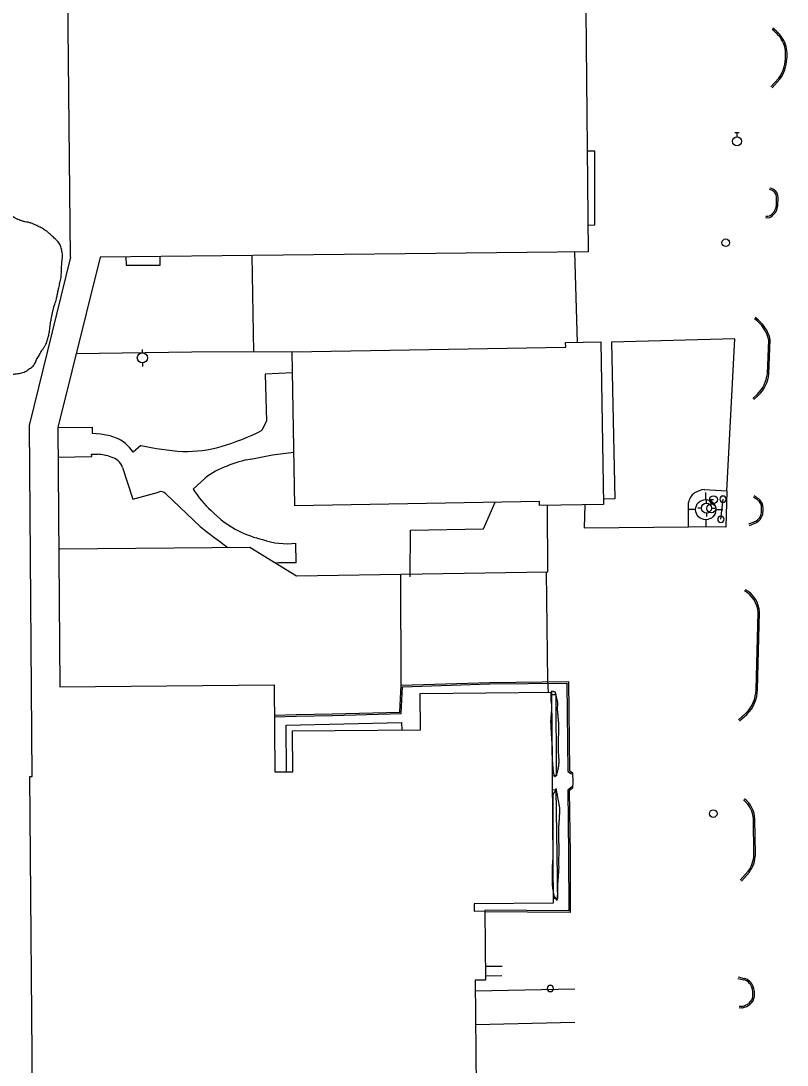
# Model space of a CAD drawing. Extents: x 2145380 to 2156929, y 139568 to 149130.
# Drawn here: x 2150372.5 to 2150676.8, y 146119.6 to 146534.5 of the extents above; entities that cross this region are included whole.
import ezdxf

# ---------------------------------------------------------------- set-up
doc = ezdxf.new("R2010")
doc.units = 0
for name, color, linetype in [('Default', 7, 'Continuous'), ('TOPO_Asphalt', 7, 'Continuous'), ('TOPO_Building', 7, 'Continuous'), ('TOPO_Curb Back', 7, 'Continuous'), ('TOPO_Fence', 7, 'Continuous'), ('TOPO_Misc', 7, 'Continuous'), ('TOPO_Power Pole', 7, 'Continuous'), ('TOPO_Shrub', 7, 'Continuous'), ('TOPO_Sidewalk', 7, 'Continuous'), ('TOPO_Sign', 7, 'Continuous'), ('TOPO_Tree', 7, 'Continuous'), ('TOPO_Wall Freestanding', 7, 'Continuous'), ('TOPO_Water Fire Hydrant', 7, 'Continuous'), ('TOPO_Water Meter', 7, 'Continuous'), ('TOPO_Water Valve', 7, 'Continuous')]:
    doc.layers.add(name, color=color, linetype=linetype)

# ---------------------------------------------------------------- blocks, each defined once
blk = doc.blocks.new('POST')
at = {"layer": 'TOPO_Misc'}
for start, end in [(90, 180), (180, 270), (360, 90), (270, 0)]:
    blk.add_arc((0, 0), 3.16, start, end, dxfattribs=at)
blk = doc.blocks.new('FIRHYD')
at = {"layer": 'TOPO_Water Fire Hydrant'}
for p, q in [((0, 10.2), (0, 17.3)), ((10.2, 0), (17.3, 0)), ((-10.2, 0), (-17.3, 0)), ((0, -10.2), (0, -17.3))]:
    blk.add_line(p, q, dxfattribs=at)
blk.add_circle((0, 0), 10.2, dxfattribs=at)
blk = doc.blocks.new('POWPOL')
at = {"layer": 'TOPO_Power Pole'}
for p, q in [((0, 10.2), (0, 17.3)), ((0, -10.2), (0, -17.3))]:
    blk.add_line(p, q, dxfattribs=at)
blk.add_circle((0, 0), 10.2, dxfattribs=at)
blk = doc.blocks.new('WTRMTR')
at = {"layer": 'Default'}
blk.add_circle((0, 0), 3.89, dxfattribs=at)
blk = doc.blocks.new('WATVAL')
at = {"layer": 'Default'}
for p, q in [((-2.2, 9), (2.2, 9)), ((0, 4.5), (0, 9))]:
    blk.add_line(p, q, dxfattribs=at)
blk.add_circle((0, 0), 4.5, dxfattribs=at)

msp = doc.modelspace()

# ---------------------------------------------------------------- linework, layer by layer
at = {"layer": 'TOPO_Asphalt'}
for p, q in [((2150600.37, 146453.35), (2150597.73, 146453.25)), ((2150465.03, 146402.95), (2150464.33, 146441.34)), ((2150643.95, 146348.34), (2150652.9, 146347.76)), ((2150652.9, 146347.76), (2150652.53, 146333.39)), ((2150637.62, 146333.56), (2150637.69, 146343.23)), ((2150652.53, 146333.39), (2150637.62, 146333.56)), ((2150523.49, 146270.55), (2150523.43, 146314.72))]:
    msp.add_line(p, q, dxfattribs=at)
for points in [[(2150652.9, 146347.76), (2150656.04, 146408.24), (2150607.1, 146406.83), (2150608.38, 146344.64), (2150603.91, 146344.56)], [(2150480.41, 146394.72), (2150469.6, 146394.12), (2150470.04, 146375.47), (2150468.28, 146371.87)], [(2150404.13, 146370.29), (2150401.01, 146370.65), (2150400.96, 146372.92), (2150387.16, 146372.84)], [(2150420.16, 146365.84), (2150417.07, 146363.15)], [(2150463.87, 146360.37), (2150472.44, 146362.1), (2150480.96, 146363.16)], [(2150387.25, 146361.18), (2150400.65, 146361.47), (2150400.56, 146362.37), (2150402.83, 146362.31)], [(2150412.92, 146357.09), (2150417.01, 146344.45), (2150427.18, 146347.34)], [(2150441, 146348.52), (2150445.71, 146352.8)], [(2150430.07, 146346.61), (2150443.68, 146333.62)], [(2150527.15, 146313.66), (2150527.31, 146332.13), (2150556.3, 146332.74), (2150560.94, 146343.29)], [(2150596.45, 146342.25), (2150596.21, 146333.04), (2150637.62, 146333.56)], [(2150481.82, 146319.15), (2150481.76, 146327.01)], [(2150591.53, 146235.8), (2150591.78, 146232.14), (2150591.66, 146229.66)]]:
    msp.add_lwpolyline(points, dxfattribs=at)
for centre, radius, start, end in [((2150424.88, 146457.31), 95.84, 286.4867, 296.9313), ((2150402.09, 146347.85), 22.53, 69.1086, 84.7997), ((2150404.41, 146354.93), 15.09, 32.9876, 67.7786), ((2150446.47, 146490.1), 127.02, 258.0439, 265.6479), ((2150438.08, 146413.87), 50.43, 268.5855, 286.115), ((2150402.75, 146347.67), 14.64, 67.5869, 89.6919), ((2150406.92, 146355), 6.36, 19.158, 77.1412), ((2150468.53, 146326.96), 33.73, 97.9266, 114.7633), ((2150462.89, 146331.94), 27.03, 108.3271, 129.4838), ((2150428.15, 146345.1), 2.44, 38.2195, 113.4791), ((2150472.11, 146367.22), 36.3, 211.0046, 228.6068), ((2150643.6, 146342.14), 6, 126.5951, 169.5842), ((2150645.51, 146337.6), 10.85, 98.2355, 120.374), ((2150475.33, 146365.18), 37.09, 222.7854, 244.2011), ((2150670.4, 146623.84), 368.28, 232.0028, 234.1433), ((2150480, 146374.87), 47.85, 244.2172, 256.0632), ((2150478.15, 146356.05), 29.26, 250.6793, 277.0788), ((2150478.43, 146240.6), 78.62, 87.5258, 93.3575)]:
    msp.add_arc(centre, radius, start, end, dxfattribs=at)
at = {"layer": 'TOPO_Building'}
for points in [[(2150378.49, 145950.37), (2150376.06, 146234.32), (2150377.03, 146234.34), (2150375.99, 146373.81), (2150392.39, 146440.6), (2150392.26, 146440.59), (2150390.5, 146610.17)], [(2150596.84, 146538.69), (2150597.84, 146442.73), (2150403.96, 146440.71), (2150387.16, 146373.01), (2150387.93, 146269.98), (2150473.11, 146270.71), (2150473.4, 146236.12), (2150480.53, 146236.18), (2150480.39, 146252.43), (2150531.27, 146252.86), (2150531.15, 146267.31), (2150583.27, 146267.76), (2150583.98, 146183.93), (2150552.52, 146183.66), (2150552.55, 146180.85), (2150556.77, 146180.89), (2150557, 146153.4), (2150552.96, 146153.36), (2150553.57, 146081.93)]]:
    msp.add_lwpolyline(points, dxfattribs=at)
msp.add_lwpolyline([(2150480.26, 146402.99), (2150588.9, 146404.89), (2150588.87, 146406.69), (2150602.82, 146406.94), (2150603.95, 146342.39), (2150578.49, 146341.94), (2150578.46, 146343.6), (2150481.33, 146341.9)], close=True, dxfattribs=at)
at = {"layer": 'TOPO_Curb Back'}
for points in [[(2150670.4, 146508.36), (2150673.5, 146511.72)], [(2150670.84, 146507.95), (2150673.97, 146511.34)], [(2150672.57, 146461.08), (2150672.64, 146464.42)], [(2150673.17, 146461.03), (2150673.24, 146464.41)], [(2150668.98, 146394.34), (2150669.55, 146407.7)], [(2150669.57, 146394.3), (2150670.15, 146407.75)], [(2150663.19, 146384.55), (2150664.99, 146386.09)], [(2150663.58, 146384.1), (2150665.39, 146385.65)], [(2150661.61, 146334.64), (2150664.42, 146335.79)], [(2150661.83, 146334.08), (2150664.68, 146335.25)], [(2150664.51, 146268.75), (2150665.32, 146299.54)], [(2150665.11, 146268.74), (2150665.92, 146299.55)], [(2150473.21, 146258.67), (2150481.82, 146258.89), (2150496.33, 146259.18), (2150522.98, 146259.92), (2150523.49, 146270.55), (2150558.72, 146271.66), (2150589.97, 146272.04), (2150590.38, 146236.64), (2150591.53, 146235.8)], [(2150473.22, 146258.07), (2150481.83, 146258.29), (2150496.34, 146258.58), (2150523.56, 146259.33), (2150524.06, 146269.96), (2150558.74, 146271.06), (2150589.38, 146271.43), (2150589.79, 146236.33), (2150591.17, 146235.32)], [(2150657.53, 146256.84), (2150660.48, 146259.43)], [(2150657.92, 146256.39), (2150660.89, 146259)], [(2150591.29, 146230.14), (2150589.69, 146228.89), (2150590.02, 146203.59), (2150590.11, 146180.93), (2150556.77, 146181.19)], [(2150591.66, 146229.66), (2150590.3, 146228.6), (2150590.62, 146203.6), (2150590.71, 146180.32), (2150556.77, 146180.59)], [(2150663.65, 146203.31), (2150663.43, 146217.35)], [(2150664.25, 146203.3), (2150664.03, 146217.37)], [(2150658.24, 146193.16), (2150661.36, 146196.63)], [(2150658.69, 146192.76), (2150661.83, 146196.26)], [(2150657.21, 146154.11), (2150659.65, 146153.53)], [(2150657.35, 146154.7), (2150659.8, 146154.11)], [(2150658.72, 146142.94), (2150657.74, 146142.92)], [(2150658.79, 146142.34), (2150657.75, 146142.32)]]:
    msp.add_lwpolyline(points, dxfattribs=at)
for centre, radius, start, end in [((2150662.78, 146519.67), 13.99, 25.605, 54.7115), ((2150662.78, 146519.67), 14.59, 25.4824, 54.7123), ((2150662.22, 146520.98), 14.01, 353.2746, 19.7471), ((2150662.22, 146520.98), 14.61, 353.3533, 19.8672), ((2150661.56, 146520.1), 14.59, 324.9402, 357.0231), ((2150661.56, 146520.1), 15.19, 324.7857, 356.9498), ((2150669.54, 146464.43), 3.1, 359.8653, 84.1173), ((2150669.54, 146464.43), 3.7, 359.7737, 84.1184), ((2150666.92, 146461.92), 5.71, 314.1785, 351.5579), ((2150666.92, 146461.92), 6.31, 314.5618, 351.9117), ((2150668.98, 146459.3), 3.02, 256.6475, 321.6371), ((2150668.98, 146459.3), 2.42, 256.6455, 322.4898), ((2150655.93, 146404.67), 13.95, 12.5258, 55.3893), ((2150655.93, 146404.67), 14.55, 12.2122, 55.3894), ((2150655.43, 146395.81), 13.63, 314.5392, 353.8395), ((2150655.43, 146395.81), 14.23, 314.4537, 353.9191), ((2150660.38, 146338.76), 7.18, 32.8312, 64.9089), ((2150660.38, 146338.76), 7.78, 32.1247, 64.909), ((2150657.65, 146340.35), 9.06, 352.4171, 14.7078), ((2150657.64, 146340.35), 9.66, 352.4622, 15.2707), ((2150662.24, 146339.63), 4.42, 299.5514, 353.7643), ((2150662.24, 146339.63), 5.02, 299.1027, 353.6822), ((2150654.71, 146298.77), 10.63, 4.1124, 60.3983), ((2150654.72, 146298.77), 11.23, 3.9595, 60.398), ((2150650.8, 146269.14), 13.71, 314.9071, 358.3723), ((2150650.8, 146269.14), 14.31, 314.8307, 358.3745), ((2150653.27, 146216.95), 10.17, 2.2816, 52.1421), ((2150653.27, 146216.95), 10.77, 2.2412, 52.1423), ((2150651.2, 146203.84), 12.46, 324.629, 357.5289), ((2150651.2, 146203.84), 13.06, 324.4753, 357.6074), ((2150658.37, 146149.01), 4.69, 19.9738, 74.2412), ((2150658.37, 146149.01), 5.29, 20.0339, 74.3723), ((2150655.84, 146147.95), 7.43, 352.764, 21.018), ((2150655.85, 146147.95), 8.03, 352.8477, 20.9812), ((2150655.53, 146155.85), 13.3, 283.8467, 289.8586), ((2150658.39, 146148.43), 5.35, 288.1059, 309.5382), ((2150658.39, 146148.42), 5.95, 288.1914, 309.5422), ((2150659.29, 146147.35), 3.94, 309.4147, 355.0563), ((2150659.29, 146147.35), 4.55, 309.4243, 354.8996), ((2150655.52, 146155.9), 13.95, 283.5693, 289.8046)]:
    msp.add_arc(centre, radius, start, end, dxfattribs=at)
at = {"layer": 'TOPO_Fence'}
msp.add_line((2150593.64, 146406.78), (2150592.53, 146442.67), dxfattribs=at)
for points in [[(2150480.27, 146402.99), (2150440.48, 146402.88), (2150394.41, 146402.22)], [(2150388.05, 146324.79), (2150463.49, 146325.43), (2150481.99, 146314.07), (2150581.74, 146315.64), (2150581.73, 146342)], [(2150582.08, 146267.75), (2150581.83, 146272.22), (2150581.33, 146315.63)]]:
    msp.add_lwpolyline(points, dxfattribs=at)
at = {"layer": 'TOPO_Shrub'}
for points in [[(2150584.82, 146267.8), (2150584.82, 146267.8), (2150585.08, 146266.63), (2150585.34, 146265.46), (2150585.59, 146264.29), (2150585.86, 146263.08), (2150585.6, 146261.8), (2150585.7, 146260.56), (2150585.77, 146259.6), (2150585.89, 146258.64), (2150585.96, 146257.68), (2150586.08, 146256.15), (2150586.22, 146254.63), (2150586.2, 146253.1), (2150586.19, 146252.19), (2150586.12, 146251.27), (2150586.1, 146250.35), (2150586.05, 146248.75), (2150586.02, 146247.15), (2150586, 146245.54), (2150585.98, 146244.24), (2150586.18, 146242.93), (2150586.23, 146241.63), (2150586.29, 146240.07), (2150586.19, 146238.51), (2150585.86, 146236.96), (2150585.66, 146236.01), (2150584.65, 146233.76), (2150584.4, 146234.51), (2150584.1, 146235.43), (2150583.84, 146236.78), (2150583.75, 146237.95), (2150583.64, 146239.51), (2150583.52, 146241.08), (2150583.49, 146242.65), (2150583.47, 146243.78), (2150583.56, 146244.91), (2150583.49, 146246.04), (2150583.42, 146247.35), (2150583.31, 146248.65), (2150583.23, 146249.96), (2150583.13, 146251.53), (2150583.04, 146253.1), (2150582.97, 146254.66), (2150582.86, 146257.01), (2150583.19, 146259.37), (2150583.23, 146261.72), (2150583.25, 146262.94), (2150582.99, 146264.15), (2150582.97, 146265.37), (2150582.95, 146266.32), (2150582.92, 146268.33), (2150583.83, 146268.08), (2150584.16, 146267.98), (2150584.49, 146267.89), (2150584.82, 146267.8)], [(2150585.14, 146229.57), (2150585.55, 146227.33), (2150585.96, 146225.1), (2150586.38, 146222.86), (2150586.68, 146221.22), (2150586.48, 146219.52), (2150586.41, 146217.85), (2150586.35, 146216.33), (2150586.21, 146214.8), (2150586.17, 146213.27), (2150586.13, 146212.22), (2150586.11, 146211.16), (2150586.13, 146210.1), (2150586.15, 146209.25), (2150586.22, 146208.41), (2150586.24, 146207.56), (2150586.27, 146206.39), (2150586.28, 146205.21), (2150586.28, 146204.03), (2150586.27, 146202.84), (2150586.18, 146201.66), (2150586.16, 146200.47), (2150586.15, 146199.47), (2150586.28, 146198.47), (2150586.22, 146197.47), (2150586.16, 146196.53), (2150586.09, 146195.6), (2150586.03, 146194.66), (2150585.95, 146193.55), (2150585.86, 146192.43), (2150585.78, 146191.32), (2150585.64, 146189.42), (2150585.76, 146187.46), (2150585.61, 146185.59), (2150585.54, 146184.71), (2150584.17, 146186.89), (2150584.02, 146187.79), (2150583.71, 146189.53), (2150583.51, 146191.26), (2150583.49, 146193.01), (2150583.48, 146194.49), (2150583.44, 146195.98), (2150583.49, 146197.45), (2150583.55, 146199.11), (2150583.75, 146200.76), (2150583.75, 146202.42), (2150583.75, 146203.46), (2150583.75, 146204.51), (2150583.75, 146205.55), (2150583.75, 146207.56), (2150583.75, 146209.56), (2150583.75, 146211.56), (2150583.75, 146213.13), (2150583.75, 146214.7), (2150583.75, 146216.26), (2150583.75, 146217.83), (2150583.75, 146219.4), (2150583.75, 146220.97), (2150583.75, 146222.53), (2150583.75, 146224.1), (2150583.75, 146225.67), (2150583.75, 146226.28), (2150583.72, 146226.95), (2150584.02, 146227.5), (2150584.39, 146228.19), (2150584.76, 146228.88), (2150585.14, 146229.57)]]:
    msp.add_open_spline(points, degree=3, dxfattribs=at)
at = {"layer": 'TOPO_Sidewalk'}
msp.add_line((2150427.85, 146437.42), (2150427.88, 146440.96), dxfattribs=at)
for points in [[(2150583.28, 146266.83), (2150584.95, 146266.95), (2150585.14, 146236.48), (2150585.27, 146234.6), (2150583.55, 146234.49)], [(2150477.98, 146236.15), (2150477.9, 146254.64), (2150523.64, 146255.73), (2150523.78, 146252.8)], [(2150583.6, 146229.01), (2150585.04, 146229.14), (2150585.65, 146185.88), (2150583.97, 146185.86)]]:
    msp.add_lwpolyline(points, dxfattribs=at)
at = {"layer": 'TOPO_Sign'}
msp.add_lwpolyline([(2150650.52, 146336.49), (2150651.38, 146344.48)], dxfattribs=at)
at = {"layer": 'TOPO_Tree'}
msp.add_open_spline([(2150363.75, 146394.01), (2150365.08, 146394.02), (2150366.42, 146394.02), (2150367.76, 146394.03), (2150368.78, 146394.04), (2150369.8, 146394.19), (2150370.81, 146394.32), (2150371.83, 146394.45), (2150372.83, 146394.64), (2150373.81, 146395.01), (2150374.63, 146395.32), (2150375.29, 146395.82), (2150375.99, 146396.35), (2150376.68, 146396.87), (2150377.4, 146397.36), (2150377.86, 146398.09), (2150378.31, 146398.81), (2150378.57, 146399.61), (2150379, 146400.34), (2150379.49, 146401.17), (2150379.98, 146402), (2150380.47, 146402.83), (2150381.03, 146403.77), (2150381.61, 146404.69), (2150382.17, 146405.63), (2150382.67, 146406.48), (2150382.97, 146407.42), (2150383.24, 146408.37), (2150383.48, 146409.24), (2150383.7, 146410.11), (2150383.83, 146411), (2150383.99, 146412.06), (2150384.11, 146413.12), (2150384.27, 146414.17), (2150384.43, 146415.17), (2150384.59, 146416.17), (2150384.78, 146417.16), (2150385.02, 146418.45), (2150385.33, 146419.73), (2150385.67, 146421.01), (2150385.94, 146422.04), (2150386.39, 146423.03), (2150386.62, 146424.07), (2150386.95, 146425.54), (2150387.26, 146427.01), (2150387.58, 146428.48), (2150387.8, 146429.49), (2150388.03, 146430.5), (2150388.25, 146431.51), (2150388.48, 146432.58), (2150388.56, 146433.67), (2150388.62, 146434.75), (2150388.68, 146435.67), (2150388.67, 146436.58), (2150388.72, 146437.5), (2150388.77, 146438.69), (2150388.97, 146439.87), (2150389.02, 146441.06), (2150389.06, 146441.99), (2150388.83, 146442.91), (2150388.61, 146443.83), (2150388.39, 146444.72), (2150388.21, 146445.63), (2150387.62, 146446.34), (2150387.04, 146447.04), (2150386.41, 146447.63), (2150385.76, 146448.24), (2150385.11, 146448.86), (2150384.47, 146449.49), (2150383.8, 146450.08), (2150383.14, 146450.66), (2150382.43, 146451.18), (2150381.69, 146451.66), (2150380.93, 146452.14), (2150380.14, 146452.55), (2150379.33, 146452.95), (2150378.44, 146453.39), (2150377.53, 146453.79), (2150376.6, 146454.13), (2150375.41, 146454.57), (2150374.12, 146454.64), (2150372.92, 146455.06), (2150371.85, 146455.44), (2150370.83, 146455.89), (2150369.81, 146456.4), (2150368.99, 146456.82), (2150368.21, 146457.28), (2150367.44, 146457.8), (2150366.71, 146458.29), (2150366.07, 146458.85), (2150365.46, 146459.5), (2150364.73, 146460.26), (2150364.16, 146461.09), (2150363.8, 146462.07), (2150363.47, 146462.97), (2150363.3, 146463.88), (2150363.24, 146464.82), (2150363.17, 146466.06), (2150363.1, 146467.31), (2150363.19, 146468.55), (2150363.26, 146469.39), (2150363.4, 146470.23), (2150363.46, 146471.07), (2150363.55, 146472.42), (2150363.63, 146473.77), (2150363.65, 146475.12), (2150363.67, 146476.08), (2150363.62, 146477.04), (2150363.54, 146478), (2150363.47, 146478.97), (2150363.35, 146479.94), (2150363.16, 146480.89), (2150362.87, 146482.33), (2150362.55, 146483.75), (2150362.16, 146485.17), (2150361.81, 146486.46), (2150361.44, 146487.75), (2150361.09, 146489.05), (2150360.79, 146490.12), (2150360.46, 146491.18), (2150360.23, 146492.27), (2150360.03, 146493.17), (2150359.84, 146494.08), (2150359.65, 146494.99)], degree=3, dxfattribs=at)
at = {"layer": 'TOPO_Wall Freestanding'}
for p, q in [((2150556.96, 146158.91), (2150563.68, 146158.93)), ((2150563.47, 146155.09), (2150556.99, 146154.96)), ((2150552.99, 146149.21), (2150592.48, 146149.91)), ((2150592.56, 146136.56), (2150553.11, 146135.64))]:
    msp.add_line(p, q, dxfattribs=at)
for points in [[(2150597.42, 146482.92), (2150600.38, 146482.92), (2150600.37, 146453.35)], [(2150414.21, 146440.82), (2150414.3, 146437.51), (2150427.85, 146437.42)]]:
    msp.add_lwpolyline(points, dxfattribs=at)

# ---------------------------------------------------------------- block references
at = {"layer": 'TOPO_Misc', "xscale": 0.39370000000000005, "yscale": 0.3937000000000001}
for p in [(2150651.38, 146344.48), (2150650.52, 146336.49), (2150582.8, 146150.08)]:
    msp.add_blockref('POST', p, dxfattribs=at)
at = {"layer": 'TOPO_Power Pole', "xscale": 0.19685000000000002, "yscale": 0.19685000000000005}
msp.add_blockref('POWPOL', (2150420.76, 146400.62), dxfattribs=at)
at = {"layer": 'TOPO_Water Fire Hydrant'}
for p, xscale, yscale in [((2150644.5, 146340.33), 0.39370000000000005, 0.3937000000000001), ((2150644.77, 146340.96), 0.19685000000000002, 0.19685000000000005)]:
    msp.add_blockref('FIRHYD', p, dxfattribs=dict(at, xscale=xscale, yscale=yscale))
at = {"layer": 'TOPO_Water Meter', "xscale": 0.39370000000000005, "yscale": 0.3937000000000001}
for p in [(2150652.45, 146446.38), (2150647.61, 146344.3), (2150647.5, 146219.58)]:
    msp.add_blockref('WTRMTR', p, dxfattribs=at)
at = {"layer": 'TOPO_Water Valve', "xscale": 0.39370000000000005, "yscale": 0.3937000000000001}
for p in [(2150656.95, 146486.69), (2150646.72, 146340.85)]:
    msp.add_blockref('WATVAL', p, dxfattribs=at)

doc.saveas('drawing.dxf')
